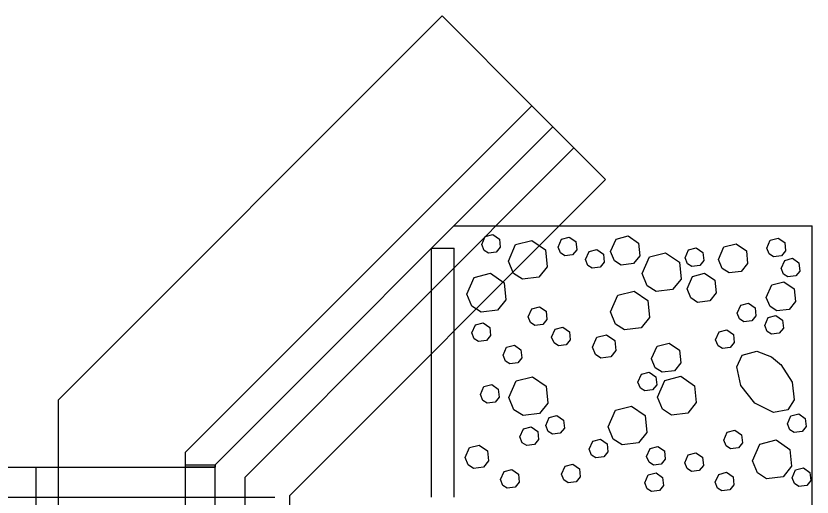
# Model space of a CAD drawing. Extents: x -1609 to 1184, y -412 to 394.
# Drawn here: x -1301.57 to -1274.89, y 230.79 to 246.9 of the extents above; entities that cross this region are included whole.
import ezdxf

# ---------------------------------------------------------------- set-up
doc = ezdxf.new("R2010")
doc.units = 0
for name, color, linetype in [('BR_P_Gen_Joint_Filler', 7, 'Continuous'), ('DR_P_Culvert', 7, 'Continuous'), ('DR_P_Erosion_Control', 7, 'Continuous'), ('DR_P_Headwall', 7, 'Continuous'), ('DR_P_Paved_Gutter', 7, 'Continuous')]:
    doc.layers.add(name, color=color, linetype=linetype)

msp = doc.modelspace()

# ---------------------------------------------------------------- linework, layer by layer
at = {"layer": 'BR_P_Gen_Joint_Filler'}
msp.add_line((-1295.892, 231.875), (-1294.892, 231.875), dxfattribs=at)
msp.add_lwpolyline([(-1294.892, 231.875), (-1294.892, 231.792), (-1295.892, 231.792), (-1295.892, 231.875)], close=True, dxfattribs=at)
at = {"layer": 'DR_P_Culvert'}
for p, q in [((-1328.892, 231.792), (-1294.892, 231.792)), ((-1300.892, 217.792), (-1300.892, 231.792)), ((-1329.392, 230.792), (-1295.892, 230.792)), ((-1295.892, 230.792), (-1294.892, 230.792))]:
    msp.add_line(p, q, dxfattribs=at)
at = {"layer": 'DR_P_Erosion_Control'}
for p in [(-1286.892, 239.875), (-1274.892, 209.709)]:
    msp.add_line(p, (-1274.892, 239.875), dxfattribs=at)
for points in [[(-1285.965, 239.245), (-1285.847, 239.512), (-1285.587, 239.58), (-1285.366, 239.427), (-1285.34, 239.156), (-1285.475, 238.988), (-1285.739, 238.955), (-1285.885, 239.049), (-1285.965, 239.245)], [(-1285.071, 238.69), (-1284.826, 239.247), (-1284.284, 239.388), (-1283.824, 239.069), (-1283.768, 238.504), (-1284.05, 238.155), (-1284.599, 238.086), (-1284.903, 238.282), (-1285.071, 238.69)], [(-1283.406, 239.164), (-1283.288, 239.431), (-1283.028, 239.499), (-1282.807, 239.346), (-1282.781, 239.075), (-1282.916, 238.907), (-1283.18, 238.874), (-1283.326, 238.968), (-1283.406, 239.164)], [(-1281.642, 239.011), (-1281.458, 239.428), (-1281.051, 239.534), (-1280.706, 239.295), (-1280.665, 238.872), (-1280.876, 238.61), (-1281.288, 238.558), (-1281.516, 238.705), (-1281.642, 239.01)], [(-1276.409, 239.128), (-1276.291, 239.395), (-1276.031, 239.463), (-1275.81, 239.31), (-1275.783, 239.039), (-1275.919, 238.871), (-1276.182, 238.838), (-1276.328, 238.932), (-1276.408, 239.128)], [(-1282.485, 238.746), (-1282.367, 239.013), (-1282.107, 239.081), (-1281.886, 238.928), (-1281.859, 238.657), (-1281.995, 238.489), (-1282.258, 238.456), (-1282.404, 238.55), (-1282.485, 238.746)], [(-1279.149, 238.8), (-1279.031, 239.068), (-1278.771, 239.136), (-1278.55, 238.982), (-1278.523, 238.711), (-1278.659, 238.544), (-1278.922, 238.511), (-1279.068, 238.605), (-1279.149, 238.8)], [(-1278.03, 238.749), (-1277.845, 239.167), (-1277.439, 239.272), (-1277.093, 239.033), (-1277.052, 238.61), (-1277.263, 238.348), (-1277.675, 238.296), (-1277.904, 238.443), (-1278.029, 238.749)], [(-1280.587, 238.276), (-1280.341, 238.833), (-1279.799, 238.974), (-1279.339, 238.655), (-1279.283, 238.09), (-1279.566, 237.741), (-1280.115, 237.672), (-1280.419, 237.868), (-1280.586, 238.276)], [(-1275.928, 238.45), (-1275.81, 238.718), (-1275.55, 238.786), (-1275.33, 238.633), (-1275.303, 238.361), (-1275.438, 238.194), (-1275.702, 238.161), (-1275.848, 238.255), (-1275.928, 238.451)], [(-1286.459, 237.587), (-1286.213, 238.144), (-1285.671, 238.285), (-1285.211, 237.966), (-1285.155, 237.401), (-1285.438, 237.052), (-1285.987, 236.983), (-1286.291, 237.179), (-1286.459, 237.587)], [(-1279.083, 237.765), (-1278.898, 238.182), (-1278.492, 238.288), (-1278.147, 238.049), (-1278.105, 237.626), (-1278.317, 237.364), (-1278.729, 237.312), (-1278.957, 237.459), (-1279.082, 237.764)], [(-1276.426, 237.478), (-1276.241, 237.895), (-1275.835, 238.001), (-1275.49, 237.762), (-1275.448, 237.338), (-1275.66, 237.076), (-1276.072, 237.025), (-1276.3, 237.171), (-1276.425, 237.477)], [(-1281.645, 236.992), (-1281.399, 237.55), (-1280.857, 237.69), (-1280.397, 237.372), (-1280.341, 236.807), (-1280.624, 236.458), (-1281.173, 236.388), (-1281.477, 236.584), (-1281.644, 236.992)], [(-1277.402, 236.951), (-1277.284, 237.218), (-1277.024, 237.286), (-1276.803, 237.133), (-1276.776, 236.862), (-1276.912, 236.694), (-1277.175, 236.661), (-1277.321, 236.755), (-1277.401, 236.951)], [(-1284.406, 236.829), (-1284.288, 237.096), (-1284.028, 237.164), (-1283.807, 237.011), (-1283.781, 236.74), (-1283.916, 236.572), (-1284.18, 236.539), (-1284.326, 236.633), (-1284.406, 236.829)], [(-1276.48, 236.533), (-1276.362, 236.8), (-1276.102, 236.868), (-1275.881, 236.715), (-1275.854, 236.444), (-1275.99, 236.276), (-1276.254, 236.243), (-1276.4, 236.337), (-1276.48, 236.533)], [(-1286.293, 236.29), (-1286.175, 236.557), (-1285.915, 236.625), (-1285.694, 236.472), (-1285.668, 236.201), (-1285.803, 236.033), (-1286.067, 236), (-1286.213, 236.094), (-1286.293, 236.29)], [(-1283.62, 236.147), (-1283.502, 236.414), (-1283.242, 236.482), (-1283.021, 236.329), (-1282.995, 236.058), (-1283.13, 235.89), (-1283.394, 235.857), (-1283.54, 235.951), (-1283.62, 236.147)], [(-1282.249, 235.81), (-1282.101, 236.144), (-1281.776, 236.229), (-1281.5, 236.037), (-1281.467, 235.699), (-1281.636, 235.489), (-1281.966, 235.448), (-1282.148, 235.565), (-1282.249, 235.81)], [(-1278.124, 236.052), (-1278.006, 236.319), (-1277.746, 236.387), (-1277.525, 236.234), (-1277.498, 235.963), (-1277.634, 235.795), (-1277.898, 235.762), (-1278.043, 235.856), (-1278.124, 236.052)], [(-1285.248, 235.539), (-1285.131, 235.807), (-1284.87, 235.875), (-1284.65, 235.721), (-1284.623, 235.45), (-1284.758, 235.283), (-1285.022, 235.25), (-1285.168, 235.344), (-1285.248, 235.539)], [(-1280.272, 235.426), (-1280.088, 235.843), (-1279.682, 235.949), (-1279.336, 235.71), (-1279.295, 235.286), (-1279.506, 235.024), (-1279.918, 234.973), (-1280.146, 235.119), (-1280.272, 235.425)], [(-1275.944, 235.235), (-1275.561, 234.644), (-1275.494, 234.043), (-1275.704, 233.71), (-1276.185, 233.623), (-1276.814, 233.94), (-1277.274, 234.532), (-1277.409, 235.149), (-1277.231, 235.548), (-1276.744, 235.68), (-1276.246, 235.485), (-1275.922, 235.212)], [(-1285.051, 234.125), (-1284.805, 234.682), (-1284.263, 234.823), (-1283.803, 234.504), (-1283.748, 233.939), (-1284.03, 233.59), (-1284.579, 233.521), (-1284.883, 233.717), (-1285.051, 234.125)], [(-1280.726, 234.636), (-1280.608, 234.903), (-1280.348, 234.971), (-1280.127, 234.818), (-1280.1, 234.547), (-1280.236, 234.379), (-1280.499, 234.346), (-1280.645, 234.44), (-1280.726, 234.636)], [(-1280.074, 234.139), (-1279.829, 234.696), (-1279.287, 234.837), (-1278.827, 234.518), (-1278.771, 233.954), (-1279.053, 233.604), (-1279.602, 233.535), (-1279.906, 233.731), (-1280.074, 234.139)], [(-1286.005, 234.224), (-1285.887, 234.492), (-1285.627, 234.56), (-1285.407, 234.407), (-1285.38, 234.135), (-1285.515, 233.968), (-1285.779, 233.935), (-1285.925, 234.029), (-1286.005, 234.225)], [(-1281.731, 233.14), (-1281.485, 233.697), (-1280.943, 233.838), (-1280.483, 233.519), (-1280.428, 232.954), (-1280.71, 232.605), (-1281.259, 232.536), (-1281.563, 232.732), (-1281.731, 233.14)], [(-1283.82, 233.187), (-1283.702, 233.455), (-1283.442, 233.522), (-1283.221, 233.369), (-1283.194, 233.098), (-1283.33, 232.93), (-1283.594, 232.897), (-1283.74, 232.991), (-1283.82, 233.187)], [(-1275.719, 233.239), (-1275.601, 233.507), (-1275.341, 233.575), (-1275.12, 233.421), (-1275.093, 233.15), (-1275.229, 232.982), (-1275.492, 232.95), (-1275.638, 233.044), (-1275.718, 233.239)], [(-1284.683, 232.808), (-1284.565, 233.075), (-1284.305, 233.143), (-1284.085, 232.99), (-1284.058, 232.719), (-1284.193, 232.551), (-1284.457, 232.518), (-1284.603, 232.612), (-1284.683, 232.808)], [(-1277.853, 232.698), (-1277.735, 232.965), (-1277.475, 233.033), (-1277.254, 232.88), (-1277.227, 232.609), (-1277.363, 232.441), (-1277.627, 232.408), (-1277.773, 232.502), (-1277.853, 232.698)], [(-1282.361, 232.395), (-1282.243, 232.663), (-1281.983, 232.73), (-1281.762, 232.577), (-1281.736, 232.306), (-1281.871, 232.138), (-1282.135, 232.105), (-1282.281, 232.199), (-1282.361, 232.395)], [(-1276.887, 232.007), (-1276.641, 232.565), (-1276.099, 232.705), (-1275.639, 232.387), (-1275.583, 231.822), (-1275.865, 231.473), (-1276.415, 231.403), (-1276.719, 231.599), (-1276.886, 232.008)], [(-1286.521, 232.116), (-1286.374, 232.45), (-1286.048, 232.534), (-1285.772, 232.343), (-1285.739, 232.004), (-1285.908, 231.795), (-1286.238, 231.753), (-1286.42, 231.871), (-1286.521, 232.115)], [(-1280.437, 232.154), (-1280.319, 232.422), (-1280.059, 232.49), (-1279.838, 232.336), (-1279.811, 232.065), (-1279.947, 231.898), (-1280.211, 231.865), (-1280.356, 231.959), (-1280.437, 232.154)], [(-1279.161, 231.942), (-1279.043, 232.21), (-1278.783, 232.278), (-1278.562, 232.124), (-1278.536, 231.853), (-1278.671, 231.686), (-1278.935, 231.653), (-1279.081, 231.747), (-1279.161, 231.942)], [(-1283.288, 231.56), (-1283.17, 231.827), (-1282.91, 231.895), (-1282.689, 231.742), (-1282.662, 231.471), (-1282.798, 231.303), (-1283.062, 231.27), (-1283.207, 231.364), (-1283.288, 231.56)], [(-1285.334, 231.377), (-1285.216, 231.644), (-1284.956, 231.712), (-1284.735, 231.559), (-1284.708, 231.288), (-1284.844, 231.12), (-1285.107, 231.087), (-1285.253, 231.181), (-1285.334, 231.377)], [(-1278.139, 231.286), (-1278.021, 231.553), (-1277.761, 231.621), (-1277.54, 231.468), (-1277.513, 231.197), (-1277.649, 231.029), (-1277.912, 230.996), (-1278.058, 231.09), (-1278.138, 231.286)], [(-1275.562, 231.437), (-1275.444, 231.704), (-1275.184, 231.772), (-1274.963, 231.619), (-1274.937, 231.348), (-1275.072, 231.18), (-1275.336, 231.147), (-1275.482, 231.241), (-1275.562, 231.437)], [(-1280.5, 231.264), (-1280.382, 231.532), (-1280.122, 231.599), (-1279.901, 231.446), (-1279.874, 231.175), (-1280.009, 231.007), (-1280.273, 230.974), (-1280.419, 231.068), (-1280.499, 231.264)]]:
    msp.add_lwpolyline(points, dxfattribs=at)
at = {"layer": 'DR_P_Headwall'}
for p, q in [((-1287.29, 246.901), (-1300.142, 234.05)), ((-1287.29, 246.901), (-1284.285, 243.896)), ((-1284.285, 243.896), (-1295.892, 232.29)), ((-1284.285, 243.896), (-1283.578, 243.189)), ((-1283.578, 243.189), (-1294.892, 231.875)), ((-1283.578, 243.189), (-1281.81, 241.422)), ((-1282.871, 242.482), (-1293.892, 231.461)), ((-1281.81, 241.422), (-1292.392, 230.84)), ((-1300.142, 231.792), (-1300.142, 234.05)), ((-1295.892, 217.792), (-1295.892, 232.29)), ((-1294.892, 217.709), (-1294.892, 231.875)), ((-1300.142, 217.792), (-1300.142, 231.792)), ((-1293.892, 218.296), (-1293.892, 231.461)), ((-1292.392, 218.744), (-1292.392, 230.84)), ((-1294.892, 230.792), (-1292.892, 230.792))]:
    msp.add_line(p, q, dxfattribs=at)
at = {"layer": 'DR_P_Paved_Gutter'}
for p, q in [((-1287.642, 230.792), (-1287.642, 239.125)), ((-1287.642, 239.125), (-1286.892, 239.125)), ((-1286.892, 230.792), (-1286.892, 239.125))]:
    msp.add_line(p, q, dxfattribs=at)

doc.saveas('drawing.dxf')
